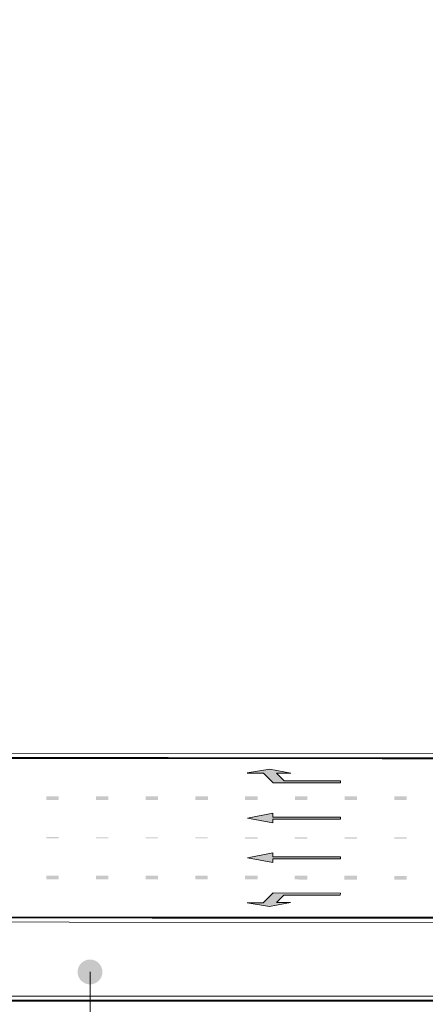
# Model space of a CAD drawing. Header units: metres. Extents: x -699 to 2316, y -1199 to 781.
# Tile 589 of 593: x 1327 to 1359, y 284 to 363. Entities that reach past the tile are written whole.
import ezdxf

# ---------------------------------------------------------------- set-up
doc = ezdxf.new("R2010")
doc.units = ezdxf.units.M
doc.header["$PDMODE"] = 1
for name, color, linetype, lineweight in [('B-WA-VH-VERHARDING-G', 252, 'Continuous', 18), ('B-WA-VW-MARKERING-G', 7, 'Continuous', 18), ('B-WA-VW-VERKEERSTEKEN_BORD-G', 7, 'Continuous', 18), ('X-XX-AL-M', 7, 'Continuous', 18)]:
    doc.layers.add(name, color=color, linetype=linetype, lineweight=lineweight)
doc.styles.add('NLCS-ISO Standaard', font='NLCS-ISO.ttf')
doc.dimstyles.new('NLCS-M2000-T25-Pijl-A', dxfattribs={"dimtxt": 5, "dimasz": 3.75, "dimexe": 4, "dimexo": 4, "dimgap": 1.4, "dimtad": 1, "dimlfac": -1, "dimzin": 0, "dimdsep": 46, "dimtxsty": 'NLCS-ISO Standaard', "dimblk": 'Pijl', "dimblk1": 'Pijl', "dimblk2": 'Pijl', "dimcen": 2.5, "dimdle": 2, "dimclrd": 256, "dimclre": 256, "dimclrt": 256, "dimadec": 0, "dimazin": 0, "dimtfac": 1, "dimtofl": 0, "dimtmove": 0, "dimatfit": 3, "dimldrblk": 'Pijl', "dimfxl": 1, "dimtolj": 1, "dimtzin": 0, "dimlwd": 18, "dimlwe": 18, "dimarcsym": 0})

# ---------------------------------------------------------------- blocks, each defined once
blk = doc.blocks.new('Pijl')
h = blk.add_hatch(color=256)
h.paths.add_polyline_path([(2.220446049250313e-16, 0), (-1.75, 0.352142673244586), (-1.749922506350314, 1.310063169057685e-14)])
h.paths.add_polyline_path([(-1.749922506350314, 1.310063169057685e-14), (-1.749845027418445, -0.3520757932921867), (0, 0)])
for p, q in [((0, 0), (-1.75, 0.352142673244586)), ((-1.75, 0.352142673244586), (-1.749845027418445, -0.3520757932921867)), ((-1.901878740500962, 1.4210854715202e-14), (0, 0)), ((0, 0), (-1.749845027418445, -0.3520757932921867))]:
    blk.add_line(p, q)
blk = doc.blocks.new('*D96')
at = {"layer": 'Defpoints', "color": 0, "transparency": 16777216}
for p in [(1610.765490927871, 428.5951325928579), (1610.765490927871, 358.9610069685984), (1310.765490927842, 338.9610069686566)]:
    blk.add_point(p, dxfattribs=at)
at = {"layer": 'X-XX-AL-M', "lineweight": 18, "transparency": 16777216}
for p, q in [((1310.765490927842, 342.9610069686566), (1310.765490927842, 432.5951325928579)), ((1610.765490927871, 362.9610069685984), (1610.765490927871, 432.5951325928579)), ((1314.515490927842, 428.5951325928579), (1607.015490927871, 428.5951325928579))]:
    blk.add_line(p, q, dxfattribs=at)
at = {"layer": 'X-XX-AL-M', "lineweight": 18, "transparency": 16777216, "xscale": 3.75, "yscale": 3.75, "zscale": 3.75, "rotation": 180}
blk.add_blockref('Pijl', (1310.765490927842, 428.5951325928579), dxfattribs=at)
at = {"layer": 'X-XX-AL-M', "lineweight": 18, "transparency": 16777216, "xscale": 3.75, "yscale": 3.75, "zscale": 3.75}
blk.add_blockref('Pijl', (1610.765490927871, 428.5951325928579), dxfattribs=at)
at = {"layer": 'X-XX-AL-M', "transparency": 16777216, "insert": (1460.765490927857, 432.4970265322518), "char_height": 5, "attachment_point": 5, "style": 'NLCS-ISO Standaard'}
blk.add_mtext('\\A1;300.00 m1', dxfattribs=at)

msp = doc.modelspace()

# ---------------------------------------------------------------- hatches: boundary and pattern name
at = {"layer": 'B-WA-VW-VERKEERSTEKEN_BORD-G'}
h = msp.add_hatch(color=256, dxfattribs=at)
edge = h.paths.add_edge_path()
edge.add_arc((1332.280027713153, 286.2795807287), 1, 226.2983518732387, 586.2983518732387)

# ---------------------------------------------------------------- linework, layer by layer
at = {"layer": 'B-WA-VH-VERHARDING-G', "flags": 128}
for points in [[(1444.752945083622, 293.4310474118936), (1405.784356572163, 290.2415790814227), (1292.963259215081, 290.3147367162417)], [(1292.961320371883, 284.3347067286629), (1773.802460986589, 284.3347067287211)]]:
    msp.add_lwpolyline(points, dxfattribs=at)
at = {"layer": 'B-WA-VW-MARKERING-G', "color": 252}
for p, q in [((1344.945655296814, 298.6780615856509), (1346.99294134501, 299.0780982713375)), ((1346.992431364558, 298.2916278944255), (1344.945655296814, 298.6780615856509)), ((1352.429450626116, 298.5971016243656), (1346.992632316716, 298.6015278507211)), ((1346.992737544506, 298.7638057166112), (1352.433279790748, 298.7552515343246)), ((1352.433279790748, 298.7552515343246), (1352.429450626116, 298.5971016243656)), ((1344.94158600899, 295.4780641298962), (1346.988872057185, 295.8781008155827)), ((1346.988362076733, 295.0916304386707), (1344.94158600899, 295.4780641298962)), ((1352.425381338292, 295.3971041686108), (1346.988563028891, 295.4015303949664)), ((1346.988668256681, 295.5638082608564), (1352.429210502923, 295.5552540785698)), ((1352.429210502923, 295.5552540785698), (1352.425381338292, 295.3971041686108))]:
    msp.add_line(p, q, dxfattribs=at)
at = {"layer": 'B-WA-VW-MARKERING-G', "color": 252, "flags": 128}
msp.add_lwpolyline([(1437.623190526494, 301.1948181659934), (1405.793175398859, 303.8415754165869), (1316.119556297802, 303.8997527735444)], dxfattribs=at)
at = {"layer": 'B-WA-VW-MARKERING-G', "color": 252, "const_width": 0.15, "flags": 128}
msp.add_lwpolyline([(1445.775349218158, 300.1406484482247), (1405.777489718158, 303.4665854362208), (1302.616183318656, 303.5334795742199)], dxfattribs=at)
at = {"layer": 'B-WA-VW-MARKERING-G', "color": 252}
for points in [[(1344.933937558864, 302.310439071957), (1346.749005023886, 302.606103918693), (1348.433154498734, 302.2941536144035), (1347.289195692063, 302.2847164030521), (1347.900838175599, 301.6816577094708)], [(1352.433694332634, 301.6787184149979), (1352.436536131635, 301.514848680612), (1347.019569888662, 301.5186791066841), (1346.23630639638, 302.3018211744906), (1344.938168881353, 302.3063520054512)], [(1347.900838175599, 301.6816577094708), (1352.433694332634, 301.6787184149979)], [(1346.992431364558, 298.2916278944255), (1346.992632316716, 298.6015278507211)], [(1346.992737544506, 298.7638057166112), (1346.99294134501, 299.0780982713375)], [(1346.988362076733, 295.0916304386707), (1346.988563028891, 295.4015303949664)], [(1346.988668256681, 295.5638082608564), (1346.988872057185, 295.8781008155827)], [(1352.42172696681, 292.4736393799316), (1352.424781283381, 292.6375052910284), (1347.007814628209, 292.6407000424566), (1346.22353615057, 291.8585744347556), (1344.925393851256, 291.8557271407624)], [(1344.925393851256, 291.8557271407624), (1346.735839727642, 291.5536270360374), (1348.420392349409, 291.8633929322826), (1347.276446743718, 291.874313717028), (1347.888870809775, 292.4765786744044)], [(1347.888870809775, 292.4765786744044), (1352.42172696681, 292.4736393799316)]]:
    msp.add_lwpolyline(points, dxfattribs=at)
at = {"layer": 'B-WA-VW-MARKERING-G', "color": 252, "flags": 128}
msp.add_lwpolyline([(1445.780589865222, 293.8914112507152, 0.15, 0.15, 0), (1405.769157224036, 290.6165890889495, 0.15, 0.15, 0), (1292.963502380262, 290.6897372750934, 0.15, 0.15, 1.000324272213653), (1292.961320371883, 283.9597060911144, 0.15, 0.15, 0), (1773.802460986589, 283.9597062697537, 0.15, 0.15, 0)], format="xyseb", dxfattribs=at)
at = {"layer": 'B-WA-VW-MARKERING-G', "color": 252}
for points in [[(1347.289195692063, 302.2847164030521), (1346.749005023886, 302.606103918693), (1346.23630639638, 302.3018211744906), (1344.933937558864, 302.310439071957)], [(1346.23630639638, 302.3018211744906), (1347.289195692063, 302.2847164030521), (1347.019569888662, 301.5186791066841), (1347.900838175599, 301.6816577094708)], [(1348.433154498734, 302.2941536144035), (1348.433154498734, 302.2941536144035), (1347.289195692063, 302.2847164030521), (1346.749005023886, 302.606103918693)], [(1347.019569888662, 301.5186791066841), (1347.900838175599, 301.6816577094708), (1352.436536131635, 301.514848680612), (1352.433694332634, 301.6787184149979)], [(1344.945655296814, 298.6780615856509), (1346.992431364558, 298.2916278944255), (1346.99294134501, 299.0780982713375)], [(1346.992632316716, 298.6015278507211), (1346.992737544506, 298.7638057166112), (1352.429450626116, 298.5971016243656), (1352.433279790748, 298.7552515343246)], [(1344.94158600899, 295.4780641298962), (1346.988362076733, 295.0916304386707), (1346.988872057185, 295.8781008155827)], [(1346.988563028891, 295.4015303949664), (1346.988668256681, 295.5638082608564), (1352.425381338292, 295.3971041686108), (1352.429210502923, 295.5552540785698)], [(1346.22353615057, 291.8585744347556), (1347.276446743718, 291.874313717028), (1347.007814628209, 292.6407000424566), (1347.888870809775, 292.4765786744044)], [(1347.007814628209, 292.6407000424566), (1347.888870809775, 292.4765786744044), (1352.424781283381, 292.6375052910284), (1352.42172696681, 292.4736393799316)], [(1347.276446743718, 291.874313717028), (1346.735839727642, 291.5536270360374), (1346.22353615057, 291.8585744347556), (1344.925393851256, 291.8557271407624)], [(1348.420392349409, 291.8633929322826), (1348.420392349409, 291.8633929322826), (1347.276446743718, 291.874313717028), (1346.735839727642, 291.5536270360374)]]:
    msp.add_solid(points, dxfattribs=at)
for points in [[(1328.763493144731, 300.4415239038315), (1328.763298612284, 300.141523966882), (1329.763492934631, 300.4408754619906), (1329.763298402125, 300.1408755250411)], [(1332.763492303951, 300.4389301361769), (1332.763297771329, 300.1389301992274), (1333.763492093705, 300.4382816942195), (1333.763297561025, 300.1382817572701)], [(1336.763491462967, 300.4363363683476), (1336.763296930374, 300.1363364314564), (1337.763491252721, 300.4356879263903), (1337.76329672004, 300.1356879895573)], [(1340.763490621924, 300.4337426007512), (1340.763296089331, 300.1337426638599), (1341.763490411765, 300.4330941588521), (1341.763295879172, 300.1330942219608)], [(1344.763489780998, 300.4311488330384), (1344.763295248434, 300.1311488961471), (1345.76348957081, 300.4305003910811), (1345.763295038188, 300.1305004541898)], [(1348.763488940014, 300.4285550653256), (1348.763294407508, 300.1285551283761), (1349.763488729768, 300.4279066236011), (1349.763294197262, 300.1279066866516)], [(1352.763488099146, 300.4259612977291), (1352.763293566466, 300.1259613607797), (1353.7634878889, 300.4253128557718), (1353.763293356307, 300.1253129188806)], [(1356.763487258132, 300.4233675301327), (1356.763292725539, 300.1233675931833), (1357.763487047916, 300.4227190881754), (1357.763292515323, 300.1227191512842)], [(1328.7613532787, 297.1415245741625), (1328.761288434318, 297.0415245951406), (1329.761353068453, 297.1408761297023), (1329.761288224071, 297.0408761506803)], [(1332.761352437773, 297.1389307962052), (1332.761287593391, 297.0389308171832), (1333.761352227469, 297.1382823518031), (1333.761287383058, 297.0382823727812)], [(1336.761351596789, 297.136337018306), (1336.761286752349, 297.036337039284), (1337.761351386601, 297.1356885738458), (1337.761286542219, 297.0356885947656)], [(1340.761350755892, 297.1337432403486), (1340.761285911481, 297.0337432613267), (1341.761350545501, 297.1330947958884), (1341.761285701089, 297.0330948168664)], [(1344.761349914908, 297.1311494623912), (1344.761285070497, 297.0311494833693), (1345.761349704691, 297.1305010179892), (1345.761284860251, 297.0305010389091)], [(1348.761349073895, 297.1285556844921), (1348.761284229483, 297.0285557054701), (1349.761348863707, 297.1279072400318), (1349.761284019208, 297.0279072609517)], [(1352.761348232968, 297.1259619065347), (1352.761283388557, 297.0259619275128), (1353.761348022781, 297.1253134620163), (1353.76128317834, 297.0253134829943)], [(1356.761347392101, 297.1233681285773), (1356.761282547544, 297.02336814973), (1357.761347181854, 297.1227196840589), (1357.761282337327, 297.0227197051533)], [(1328.759343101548, 294.0415263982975), (1328.759148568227, 293.741526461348), (1329.759342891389, 294.0408779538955), (1329.759148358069, 293.740878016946)], [(1332.759342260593, 294.0389326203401), (1332.759147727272, 293.7389326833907), (1333.759342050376, 294.0382841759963), (1333.759147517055, 293.7382842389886)], [(1336.759341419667, 294.0363388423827), (1336.759146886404, 293.7363389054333), (1337.759341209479, 294.0356903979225), (1337.759146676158, 293.735690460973)], [(1340.759340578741, 294.0337450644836), (1340.759146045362, 293.7337451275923), (1341.759340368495, 294.0330966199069), (1341.759145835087, 293.7330966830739)], [(1344.759339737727, 294.0311512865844), (1344.759145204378, 293.7311513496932), (1345.75933952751, 294.0305028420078), (1345.759144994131, 293.7305029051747)], [(1348.759338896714, 294.028557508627), (1348.759144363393, 293.7285575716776), (1349.759338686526, 294.0279090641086), (1349.759144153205, 293.7279091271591)], [(1352.759338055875, 294.0259637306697), (1352.759143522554, 293.7259637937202), (1353.759337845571, 294.0253152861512), (1353.75914331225, 293.7253153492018)], [(1356.75933721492, 294.0233699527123), (1356.759142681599, 293.7233700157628), (1357.759337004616, 294.0227215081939), (1357.759142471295, 293.7227215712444)]]:
    msp.add_trace(points, dxfattribs=at)
at = {"layer": 'B-WA-VW-VERKEERSTEKEN_BORD-G'}
msp.add_line((1332.280027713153, 286.2795807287), (1332.280027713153, 218.976991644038), dxfattribs=at)

# ---------------------------------------------------------------- dimensions: what is measured, and where the dimension line sits
at = {"layer": 'X-XX-AL-M'}
dim = msp.add_linear_dim(base=(1610.765490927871, 428.5951325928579), p1=(1310.765490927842, 338.9610069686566), p2=(1610.765490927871, 358.9610069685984), text='<> m1', dimstyle='NLCS-M2000-T25-Pijl-A', dxfattribs=at)
dim.commit()
dim.dimension.update_dxf_attribs({"geometry": '*D96', "text_midpoint": (1460.765490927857, 432.4970265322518)})

doc.saveas('drawing.dxf')
